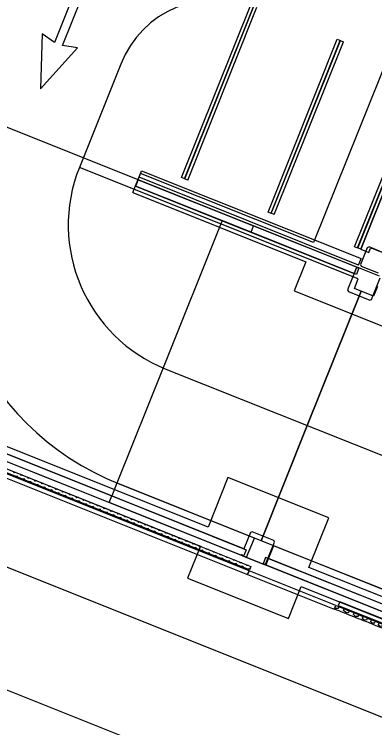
# Model space of a CAD drawing. Extents: x 468143 to 491361, y 1438528 to 1468730.
# Drawn here: x 488469.4 to 488504.2, y 1466959.1 to 1467028.1 of the extents above; entities that cross this region are included whole.
import ezdxf

# ---------------------------------------------------------------- set-up
doc = ezdxf.new("R2010")
doc.units = 0
doc.layers.add('Default', color=7, linetype='Continuous')
doc.layers.add('Xreference_dp', color=7, linetype='Continuous')

# ---------------------------------------------------------------- blocks, each defined once
blk = doc.blocks.new('FP_86-1_GROUND LEVEL PLAN')
at = {"layer": 'Default'}
for p, q in [((6445.25, -4488.48), (6445.25, -4486.23)), ((6451.99, -4488.48), (6451.99, -4486.23)), ((6458.37, -4488.48), (6458.37, -4486.23)), ((6464.41, -4488.48), (6464.41, -4486.23)), ((6470.15, -4488.48), (6470.15, -4486.23)), ((6475.63, -4488.48), (6475.63, -4486.23)), ((6480.88, -4488.48), (6480.88, -4486.23)), ((6485.94, -4488.48), (6485.94, -4486.23)), ((6490.84, -4488.48), (6490.84, -4486.23)), ((6495.6, -4488.48), (6495.6, -4486.23)), ((6500.23, -4488.48), (6500.23, -4486.23)), ((6504.76, -4488.48), (6504.76, -4486.23)), ((6509.21, -4488.48), (6509.21, -4486.23)), ((6513.59, -4488.48), (6513.59, -4486.23)), ((6517.92, -4488.48), (6517.92, -4486.23)), ((6522.23, -4488.48), (6522.23, -4486.23)), ((6526.52, -4488.48), (6526.52, -4486.23)), ((6530.82, -4488.48), (6530.82, -4486.23)), ((6535.15, -4488.48), (6535.15, -4486.23)), ((6539.52, -4488.48), (6539.52, -4486.23)), ((6543.95, -4488.48), (6543.95, -4486.23)), ((6548.47, -4488.48), (6548.47, -4486.23)), ((6553.08, -4488.48), (6553.08, -4486.23)), ((6557.82, -4488.48), (6557.82, -4486.23)), ((6562.69, -4488.48), (6562.69, -4486.23)), ((6567.73, -4488.48), (6567.73, -4486.23)), ((6572.96, -4488.48), (6572.96, -4486.23)), ((6578.44, -4488.48), (6578.44, -4486.23)), ((6584.19, -4488.48), (6584.19, -4486.23)), ((6590.26, -4488.48), (6590.26, -4486.23)), ((6596.69, -4488.48), (6596.69, -4486.23)), ((6603.52, -4488.48), (6603.52, -4486.23)), ((6610.78, -4488.48), (6610.78, -4486.23)), ((6618.51, -4488.48), (6618.51, -4486.23)), ((6626.76, -4488.48), (6626.76, -4486.23)), ((6635.56, -4488.48), (6635.56, -4486.23)), ((6644.96, -4488.48), (6644.96, -4486.23)), ((6654.98, -4488.48), (6654.98, -4486.23)), ((6665.68, -4488.48), (6665.68, -4486.23)), ((6677.08, -4488.48), (6677.08, -4486.23)), ((6441.73, -4489.73), (6441.37, -4489.6)), ((6445.25, -4488.48), (6441.73, -4489.73)), ((6455.22, -4489.73), (6451.99, -4488.48)), ((6458.37, -4488.48), (6455.22, -4489.73)), ((6467.31, -4489.73), (6464.41, -4488.48)), ((6470.15, -4488.48), (6467.31, -4489.73)), ((6478.28, -4489.73), (6475.63, -4488.48)), ((6480.88, -4488.48), (6478.28, -4489.73)), ((6488.41, -4489.73), (6485.94, -4488.48)), ((6490.84, -4488.48), (6488.41, -4489.73)), ((6497.93, -4489.73), (6495.6, -4488.48)), ((6500.23, -4488.48), (6497.93, -4489.73)), ((6507, -4489.73), (6504.76, -4488.48)), ((6509.21, -4488.48), (6507, -4489.73)), ((6515.76, -4489.73), (6513.59, -4488.48)), ((6517.92, -4488.48), (6515.76, -4489.73)), ((6524.37, -4489.73), (6522.23, -4488.48)), ((6526.52, -4488.48), (6524.37, -4489.73)), ((6532.98, -4489.73), (6530.82, -4488.48)), ((6535.15, -4488.48), (6532.98, -4489.73)), ((6541.73, -4489.73), (6539.52, -4488.48)), ((6543.95, -4488.48), (6541.73, -4489.73)), ((6550.76, -4489.73), (6548.47, -4488.48)), ((6553.08, -4488.48), (6550.76, -4489.73)), ((6560.24, -4489.73), (6557.82, -4488.48)), ((6562.69, -4488.48), (6560.24, -4489.73)), ((6570.32, -4489.73), (6567.73, -4488.48)), ((6572.96, -4488.48), (6570.32, -4489.73)), ((6581.28, -4489.73), (6578.44, -4488.48)), ((6584.19, -4488.48), (6581.28, -4489.73)), ((6593.43, -4489.73), (6590.26, -4488.48)), ((6596.69, -4488.48), (6593.43, -4489.73)), ((6607.09, -4489.73), (6603.52, -4488.48)), ((6610.78, -4488.48), (6607.09, -4489.73)), ((6622.57, -4489.73), (6618.51, -4488.48)), ((6626.76, -4488.48), (6622.57, -4489.73)), ((6640.18, -4489.73), (6635.56, -4488.48)), ((6644.96, -4488.48), (6640.18, -4489.73)), ((6660.24, -4489.73), (6654.98, -4488.48)), ((6665.68, -4488.48), (6660.24, -4489.73)), ((6680.26, -4489.15), (6677.08, -4488.48))]:
    blk.add_line(p, q, dxfattribs=at)
blk = doc.blocks.new('FP_95-1_GROUND LEVEL PLAN')
at = {"layer": 'Default'}
for p, q in [((6038.51, -4481.62), (6036.9, -4480.69)), ((6040.12, -4480.69), (6038.51, -4481.62)), ((6042.84, -4484.12), (6040.99, -4485.19)), ((6044.7, -4485.19), (6042.84, -4484.12)), ((6047.17, -4481.62), (6045.56, -4480.69)), ((6048.78, -4480.69), (6047.17, -4481.62)), ((6051.5, -4484.12), (6049.64, -4485.19)), ((6053.35, -4485.19), (6051.5, -4484.12)), ((6055.82, -4481.62), (6054.22, -4480.69)), ((6057.43, -4480.69), (6055.82, -4481.62)), ((6060.15, -4484.12), (6058.3, -4485.19)), ((6062, -4485.19), (6060.15, -4484.12)), ((6064.48, -4481.62), (6062.87, -4480.69)), ((6066.08, -4480.69), (6064.48, -4481.62)), ((6068.8, -4484.12), (6066.95, -4485.19)), ((6070.65, -4485.19), (6068.8, -4484.12)), ((6073.12, -4481.62), (6071.52, -4480.69)), ((6074.73, -4480.69), (6073.12, -4481.62)), ((6077.45, -4484.12), (6075.59, -4485.19)), ((6079.3, -4485.19), (6077.45, -4484.12)), ((6081.77, -4481.62), (6080.16, -4480.69)), ((6083.37, -4480.69), (6081.77, -4481.62)), ((6086.09, -4484.12), (6084.24, -4485.19)), ((6087.94, -4485.19), (6086.09, -4484.12)), ((6090.41, -4481.62), (6088.8, -4480.69)), ((6092.01, -4480.69), (6090.41, -4481.62)), ((6094.73, -4484.12), (6092.88, -4485.19)), ((6096.58, -4485.19), (6094.73, -4484.12)), ((6099.04, -4481.62), (6097.44, -4480.69)), ((6100.65, -4480.69), (6099.04, -4481.62)), ((6103.36, -4484.12), (6101.51, -4485.19)), ((6105.21, -4485.19), (6103.36, -4484.12)), ((6107.67, -4481.62), (6106.07, -4480.69)), ((6109.28, -4480.69), (6107.67, -4481.62)), ((6111.99, -4484.12), (6110.14, -4485.19)), ((6113.83, -4485.19), (6111.99, -4484.12)), ((6116.3, -4481.62), (6114.7, -4480.69)), ((6117.9, -4480.69), (6116.3, -4481.62)), ((6120.61, -4484.12), (6118.76, -4485.19)), ((6122.45, -4485.19), (6120.61, -4484.12)), ((6124.92, -4481.62), (6123.32, -4480.69)), ((6126.51, -4480.69), (6124.92, -4481.62)), ((6129.22, -4484.12), (6127.38, -4485.19)), ((6131.07, -4485.19), (6129.22, -4484.12)), ((6133.53, -4481.62), (6131.93, -4480.69)), ((6135.12, -4480.69), (6133.53, -4481.62)), ((6137.83, -4484.12), (6135.98, -4485.19)), ((6139.67, -4485.19), (6137.83, -4484.12)), ((6142.13, -4481.62), (6140.53, -4480.69)), ((6143.73, -4480.69), (6142.13, -4481.62)), ((6146.43, -4484.12), (6144.59, -4485.19)), ((6148.27, -4485.19), (6146.43, -4484.12)), ((6150.72, -4481.62), (6149.13, -4480.69)), ((6152.32, -4480.69), (6150.72, -4481.62)), ((6155.02, -4484.12), (6153.18, -4485.19)), ((6156.86, -4485.19), (6155.02, -4484.12)), ((6159.31, -4481.62), (6157.72, -4480.69)), ((6160.91, -4480.69), (6159.31, -4481.62)), ((6163.6, -4484.12), (6161.76, -4485.19)), ((6165.44, -4485.19), (6163.6, -4484.12)), ((6167.89, -4481.62), (6166.3, -4480.69)), ((6169.48, -4480.69), (6167.89, -4481.62)), ((6172.18, -4484.12), (6170.34, -4485.19)), ((6174.01, -4485.19), (6172.18, -4484.12)), ((6176.46, -4481.62), (6174.87, -4480.69)), ((6178.05, -4480.69), (6176.46, -4481.62)), ((6180.74, -4484.12), (6178.91, -4485.19)), ((6182.57, -4485.19), (6180.74, -4484.12)), ((6185.02, -4481.62), (6183.43, -4480.69)), ((6186.61, -4480.69), (6185.02, -4481.62)), ((6189.29, -4484.12), (6187.46, -4485.19)), ((6191.13, -4485.19), (6189.29, -4484.12)), ((6193.57, -4481.62), (6191.98, -4480.69)), ((6195.15, -4480.69), (6193.57, -4481.62)), ((6197.84, -4484.12), (6196.01, -4485.19)), ((6199.67, -4485.19), (6197.84, -4484.12)), ((6202.11, -4481.62), (6200.52, -4480.69)), ((6203.69, -4480.69), (6202.11, -4481.62)), ((6206.37, -4484.12), (6204.54, -4485.19)), ((6208.2, -4485.19), (6206.37, -4484.12)), ((6210.63, -4481.62), (6209.05, -4480.69)), ((6212.21, -4480.69), (6210.63, -4481.62)), ((6214.89, -4484.12), (6213.07, -4485.19)), ((6216.72, -4485.19), (6214.89, -4484.12)), ((6219.15, -4481.62), (6217.57, -4480.69)), ((6220.73, -4480.69), (6219.15, -4481.62)), ((6223.4, -4484.12), (6221.58, -4485.19)), ((6225.22, -4485.19), (6223.4, -4484.12)), ((6227.65, -4481.62), (6226.07, -4480.69)), ((6229.23, -4480.69), (6227.65, -4481.62)), ((6231.9, -4484.12), (6230.08, -4485.19)), ((6233.72, -4485.19), (6231.9, -4484.12)), ((6236.14, -4481.62), (6234.56, -4480.69)), ((6237.71, -4480.69), (6236.14, -4481.62)), ((6240.38, -4484.12), (6238.56, -4485.19)), ((6242.2, -4485.19), (6240.38, -4484.12)), ((6244.62, -4481.62), (6243.04, -4480.69)), ((6246.19, -4480.69), (6244.62, -4481.62)), ((6248.85, -4484.12), (6247.03, -4485.19)), ((6250.66, -4485.19), (6248.85, -4484.12)), ((6253.08, -4481.62), (6251.51, -4480.69)), ((6254.65, -4480.69), (6253.08, -4481.62)), ((6257.3, -4484.12), (6255.49, -4485.19)), ((6259.12, -4485.19), (6257.3, -4484.12)), ((6261.53, -4481.62), (6259.96, -4480.69)), ((6263.09, -4480.69), (6261.53, -4481.62)), ((6265.75, -4484.12), (6263.94, -4485.19)), ((6267.55, -4485.19), (6265.75, -4484.12)), ((6269.96, -4481.62), (6268.4, -4480.69)), ((6271.53, -4480.69), (6269.96, -4481.62)), ((6274.17, -4484.12), (6272.37, -4485.19)), ((6275.98, -4485.19), (6274.17, -4484.12)), ((6278.38, -4481.62), (6276.82, -4480.69)), ((6279.94, -4480.69), (6278.38, -4481.62)), ((6282.58, -4484.12), (6280.78, -4485.19)), ((6284.38, -4485.19), (6282.58, -4484.12)), ((6286.78, -4481.62), (6285.22, -4480.69)), ((6288.34, -4480.69), (6286.78, -4481.62)), ((6290.98, -4484.12), (6289.18, -4485.19)), ((6292.78, -4485.19), (6290.98, -4484.12)), ((6295.17, -4481.62), (6293.61, -4480.69)), ((6296.72, -4480.69), (6295.17, -4481.62)), ((6299.36, -4484.12), (6297.56, -4485.19)), ((6301.15, -4485.19), (6299.36, -4484.12)), ((6303.54, -4481.62), (6301.99, -4480.69)), ((6305.09, -4480.69), (6303.54, -4481.62)), ((6307.72, -4484.12), (6305.93, -4485.19)), ((6309.51, -4485.19), (6307.72, -4484.12)), ((6311.89, -4481.62), (6310.34, -4480.69)), ((6313.44, -4480.69), (6311.89, -4481.62)), ((6316.06, -4484.12), (6314.28, -4485.19)), ((6317.85, -4485.19), (6316.06, -4484.12)), ((6320.23, -4481.62), (6318.68, -4480.69)), ((6321.77, -4480.69), (6320.23, -4481.62)), ((6324.39, -4484.12), (6322.61, -4485.19)), ((6326.17, -4485.19), (6324.39, -4484.12)), ((6328.54, -4481.62), (6327, -4480.69)), ((6330.09, -4480.69), (6328.54, -4481.62)), ((6332.7, -4484.12), (6330.92, -4485.19)), ((6333.28, -4484.47), (6332.7, -4484.12))]:
    blk.add_line(p, q, dxfattribs=at)

msp = doc.modelspace()

# ---------------------------------------------------------------- linework, layer by layer
at = {"layer": 'Xreference_dp'}
for p, q in [((488242.057, 1467053.437), (488807.018, 1466827.417)), ((488475.395, 1467030.636), (488473.289, 1467025.374)), ((488474.063, 1467025.064), (488476.168, 1467030.327)), ((488485.551, 1467012.304), (488492.237, 1467029.016)), ((488485.834, 1467012.193), (488492.52, 1467028.905)), ((488485.86, 1467012.18), (488492.546, 1467028.892)), ((488486.143, 1467012.069), (488492.829, 1467028.782)), ((488472.098, 1467026.209), (488471.943, 1467020.888)), ((488473.289, 1467025.374), (488472.098, 1467026.209)), ((488506.463, 1467026.415), (488498.307, 1467006.027)), ((488493.907, 1467008.961), (488500.593, 1467025.673)), ((488494.19, 1467008.85), (488500.876, 1467025.562)), ((488494.216, 1467008.837), (488500.902, 1467025.55)), ((488494.5, 1467008.726), (488501.185, 1467025.439)), ((488500.593, 1467025.673), (488500.902, 1467025.55)), ((488500.876, 1467025.562), (488501.185, 1467025.439)), ((488471.943, 1467020.888), (488475.501, 1467024.848)), ((488475.501, 1467024.848), (488474.063, 1467025.064)), ((488479.676, 1467023.273), (488475.683, 1467013.292)), ((488502.263, 1467005.618), (488508.949, 1467022.33)), ((488502.546, 1467005.507), (488509.232, 1467022.22)), ((488502.572, 1467005.494), (488509.258, 1467022.207)), ((488502.856, 1467005.383), (488509.542, 1467022.096)), ((488509.542, 1467022.096), (488502.856, 1467005.383)), ((488481.351, 1467012.097), (488459.842, 1467020.703)), ((488502.608, 1467002.521), (488475.683, 1467013.292)), ((488480.851, 1467010.856), (488481.594, 1467012.713)), ((488481.444, 1467012.33), (488481.692, 1467012.949)), ((488502.644, 1467003.848), (488481.444, 1467012.33)), ((488498.307, 1467006.027), (488481.594, 1467012.713)), ((488481.692, 1467012.949), (488502.891, 1467004.467)), ((488481.347, 1467012.094), (488481.099, 1467011.475)), ((488481.347, 1467012.094), (488481.099, 1467011.475)), ((488481.104, 1467011.479), (488481.351, 1467012.097)), ((488502.469, 1467003.644), (488481.347, 1467012.094)), ((488502.469, 1467003.644), (488481.347, 1467012.094)), ((488481.351, 1467012.097), (488492.512, 1467007.632)), ((488485.86, 1467012.18), (488485.551, 1467012.304)), ((488486.143, 1467012.069), (488485.834, 1467012.193)), ((488481.099, 1467011.475), (488502.221, 1467003.025)), ((488481.099, 1467011.475), (488502.221, 1467003.025)), ((488492.264, 1467007.013), (488481.104, 1467011.479)), ((488480.851, 1467010.856), (488497.564, 1467004.17)), ((488494.216, 1467008.837), (488493.907, 1467008.961)), ((488494.5, 1467008.726), (488494.19, 1467008.85)), ((488489.337, 1467007.83), (488483.769, 1466993.91)), ((488489.46, 1467008.136), (488489.337, 1467007.83)), ((488492.264, 1467007.013), (488492.512, 1467007.632)), ((488492.512, 1467007.632), (488502.686, 1467003.562)), ((488502.439, 1467002.943), (488492.264, 1467007.013)), ((488502.572, 1467005.494), (488502.263, 1467005.618)), ((488502.856, 1467005.383), (488502.546, 1467005.507)), ((488503.49, 1467005.524), (488502.84, 1467003.899)), ((488503.653, 1467005.594), (488503.49, 1467005.524)), ((488503.629, 1467005.074), (488503.769, 1467005.422)), ((488505.278, 1467004.944), (488503.653, 1467005.594)), ((488503.769, 1467005.422), (488503.931, 1467005.492)), ((488503.931, 1467005.492), (488505.556, 1467004.842)), ((488502.856, 1467005.383), (488503.629, 1467005.074)), ((488497.564, 1467004.17), (488496.434, 1467001.346)), ((488502.644, 1467003.848), (488502.891, 1467004.467)), ((488502.423, 1467003.528), (488501.587, 1467001.439)), ((488502.221, 1467003.025), (488502.469, 1467003.644)), ((488502.221, 1467003.025), (488502.469, 1467003.644)), ((488502.585, 1467003.598), (488502.423, 1467003.528)), ((488502.686, 1467003.562), (488502.439, 1467002.943)), ((488504.674, 1467002.762), (488502.585, 1467003.598)), ((488502.822, 1467003.508), (488502.686, 1467003.562)), ((488502.84, 1467003.899), (488502.91, 1467003.737)), ((488502.91, 1467003.737), (488504.535, 1467003.087)), ((488502.236, 1467001.592), (488502.608, 1467002.521)), ((488503.908, 1467000.51), (488504.744, 1467002.599)), ((488496.434, 1467001.346), (488507.575, 1466996.889)), ((488497.693, 1466988.331), (488502.891, 1467001.326)), ((488502.891, 1467001.326), (488497.693, 1466988.331)), ((488501.587, 1467001.439), (488501.657, 1467001.277)), ((488504.093, 1467000.849), (488502.236, 1467001.592)), ((488504.465, 1467001.778), (488504.093, 1467000.849)), ((488501.657, 1467001.277), (488503.746, 1467000.441)), ((488503.746, 1467000.441), (488503.908, 1467000.51)), ((488435.337, 1466996.579), (488491.934, 1466973.937)), ((488492.073, 1466974.285), (488435.476, 1466996.927)), ((488492.105, 1466974.365), (488441.427, 1466994.639)), ((488441.566, 1466994.988), (488492.244, 1466974.713)), ((488483.769, 1466993.91), (488479.311, 1466982.767)), ((488484.038, 1466993.794), (488535.645, 1466973.148)), ((488484.038, 1466993.794), (488535.645, 1466973.148)), ((488449.219, 1466993.359), (488478.812, 1466981.52)), ((488488.107, 1466978.514), (488459.399, 1466989.999)), ((488491.573, 1466976.409), (488459.152, 1466989.38)), ((488491.573, 1466976.409), (488459.152, 1466989.38)), ((488458.904, 1466988.761), (488491.326, 1466975.79)), ((488458.904, 1466988.761), (488491.326, 1466975.79)), ((488493.234, 1466977.186), (488497.693, 1466988.331)), ((488497.693, 1466988.331), (488493.234, 1466977.186)), ((488458.656, 1466988.142), (488487.364, 1466976.657)), ((488479.311, 1466982.767), (488478.812, 1466981.52)), ((488492.579, 1466977.452), (488479.581, 1466982.653)), ((488479.581, 1466982.653), (488532.116, 1466961.635)), ((488490.026, 1466983.311), (488488.107, 1466978.514)), ((488499.775, 1466979.411), (488490.026, 1466983.311)), ((488478.566, 1466980.904), (488478.812, 1466981.52)), ((488478.812, 1466981.52), (488491.791, 1466976.327)), ((488491.543, 1466975.708), (488478.564, 1466980.901)), ((488591.099, 1466925.646), (488455.369, 1466979.946)), ((488497.856, 1466974.614), (488499.775, 1466979.411)), ((488492.208, 1466977.995), (488491.573, 1466976.409)), ((488492.37, 1466978.065), (488492.208, 1466977.995)), ((488494.46, 1466977.229), (488492.37, 1466978.065)), ((488491.836, 1466975.595), (488492.579, 1466977.452)), ((488494.529, 1466977.067), (488494.46, 1466977.229)), ((488487.364, 1466976.657), (488486.126, 1466973.562)), ((488493.693, 1466974.978), (488494.529, 1466977.067)), ((488494.436, 1466976.709), (488493.693, 1466974.853)), ((488532.116, 1466961.635), (488494.436, 1466976.709)), ((488491.326, 1466975.79), (488491.372, 1466975.906)), ((488491.326, 1466975.79), (488491.372, 1466975.906)), ((488491.372, 1466975.906), (488491.442, 1466975.744)), ((488491.791, 1466976.327), (488491.561, 1466975.754)), ((488491.442, 1466975.744), (488493.531, 1466974.908)), ((488491.543, 1466975.708), (488491.679, 1466975.654)), ((488491.56, 1466975.75), (488491.545, 1466975.712)), ((488493.667, 1466975.577), (488493.419, 1466974.958)), ((488493.895, 1466975.481), (488493.647, 1466974.862)), ((488493.895, 1466975.481), (488493.647, 1466974.862)), ((488493.939, 1466975.468), (488493.667, 1466975.577)), ((488523.915, 1466963.471), (488493.895, 1466975.481)), ((488523.915, 1466963.471), (488493.895, 1466975.481)), ((488523.919, 1466963.474), (488493.939, 1466975.468)), ((488492.244, 1466974.713), (488492.105, 1466974.365)), ((488493.303, 1466975.004), (488493.419, 1466974.958)), ((488493.419, 1466974.958), (488524.445, 1466962.545)), ((488493.531, 1466974.908), (488493.693, 1466974.978)), ((488493.647, 1466974.862), (488524.441, 1466962.542)), ((488493.647, 1466974.862), (488524.441, 1466962.542)), ((488493.693, 1466974.853), (488531.373, 1466959.778)), ((488523.157, 1466964.492), (488497.856, 1466974.614)), ((488492.073, 1466974.285), (488491.934, 1466973.937)), ((488491.934, 1466973.937), (488492.073, 1466974.285)), ((488491.934, 1466973.937), (488500.296, 1466970.591)), ((488500.435, 1466970.939), (488492.073, 1466974.285)), ((488486.126, 1466973.562), (488495.875, 1466969.662)), ((488495.875, 1466969.662), (488497.113, 1466972.757)), ((488497.113, 1466972.757), (488522.646, 1466962.542)), ((488500.296, 1466970.591), (488500.435, 1466970.939)), ((488500.823, 1466971.281), (488500.683, 1466970.933)), ((488500.683, 1466970.933), (488531.595, 1466958.567)), ((488531.734, 1466958.915), (488500.823, 1466971.281))]:
    msp.add_line(p, q, dxfattribs=at)
msp.add_lwpolyline([(488175.268, 1467102.238), (488809.482, 1466848.513), (488820.718, 1466876.599), (488922.306, 1466835.957), (489050.918, 1467157.435), (488315.116, 1467451.802)], close=True, dxfattribs=at)
for centre, radius, start, end in [((489145.025, 1468591.691), 1909.856, 245.367119, 306.927397), ((488488.96, 1467019.559), 10, 68.19552, 158.19552), ((489143.904, 1468591.414), 1816.82, 245.367871, 299.964552), ((488489.609, 1467007.721), 27, 158.19552, 248.19552), ((488489.609, 1467007.721), 27, 158.19552, 248.19552), ((488489.609, 1467007.721), 15, 158.19552, 248.19552), ((488489.609, 1467007.721), 15, 158.19552, 248.19552)]:
    msp.add_arc(centre, radius, start, end, dxfattribs=at)
for points in [[(488500.435, 1466970.939), (488500.754, 1466970.812), (488501.601, 1466970.473), (488502.578, 1466970.082), (488503.434, 1466969.739), (488504.039, 1466969.497), (488504.617, 1466969.266), (488505.355, 1466968.971), (488506.246, 1466968.615), (488507.295, 1466968.195), (488508.193, 1466967.836), (488508.944, 1466967.535), (488509.432, 1466967.34), (488509.837, 1466967.178), (488510.252, 1466967.012), (488510.795, 1466966.795), (488511.498, 1466966.513), (488512.52, 1466966.104), (488513.695, 1466965.635), (488515.072, 1466965.084), (488516.027, 1466964.702), (488516.854, 1466964.371), (488517.507, 1466964.11), (488518.195, 1466963.834), (488518.678, 1466963.641), (488518.925, 1466963.542)], [(488518.786, 1466963.194), (488518.538, 1466963.293), (488518.055, 1466963.486), (488517.368, 1466963.761), (488516.714, 1466964.023), (488515.887, 1466964.354), (488514.932, 1466964.736), (488513.556, 1466965.286), (488512.381, 1466965.756), (488511.359, 1466966.165), (488510.656, 1466966.447), (488510.113, 1466966.664), (488509.698, 1466966.83), (488509.293, 1466966.992), (488508.805, 1466967.187), (488508.054, 1466967.487), (488507.156, 1466967.847), (488506.107, 1466968.266), (488505.216, 1466968.623), (488504.477, 1466968.918), (488503.9, 1466969.149), (488503.295, 1466969.391), (488502.439, 1466969.734), (488501.462, 1466970.125), (488500.614, 1466970.464), (488500.296, 1466970.591)]]:
    msp.add_open_spline(points, degree=3, dxfattribs=at)

# ---------------------------------------------------------------- block references
at = {"layer": 'Xreference_dp', "xscale": 0.0833333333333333, "yscale": 0.08333333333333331, "rotation": -21.804483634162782}
for name in ['FP_95-1_GROUND LEVEL PLAN', 'FP_86-1_GROUND LEVEL PLAN']:
    msp.add_blockref(name, (488140.926, 1467517.425), dxfattribs=at)

doc.saveas('drawing.dxf')
